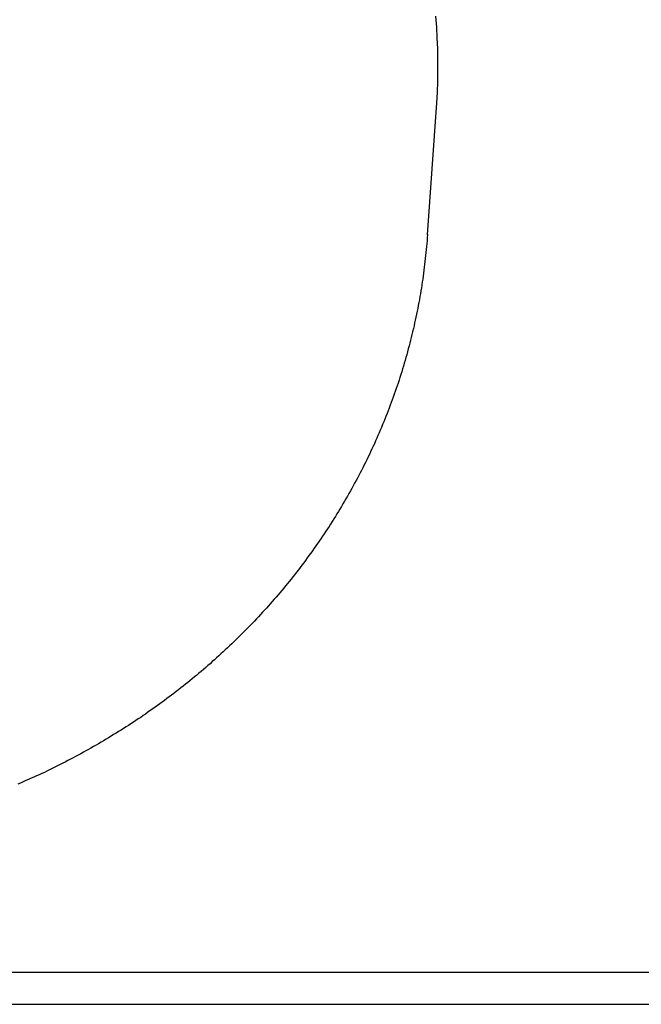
# Model space of a CAD drawing. Extents: x 1107 to 4046, y 937 to 3355.
# Tile 576 of 656: x 2184.56 to 2186.97, y 2682.48 to 2686.29. Entities that reach past the tile are written whole.
import ezdxf

# ---------------------------------------------------------------- set-up
doc = ezdxf.new("R2010")
doc.units = 0
doc.layers.add('KF_VIDA_L___C_REAR', color=7, linetype='CONTINUOUS')

# ---------------------------------------------------------------- blocks, each defined once
blk = doc.blocks.new('KF_VIDA_L___C_REAR')
at = {"layer": 'KF_VIDA_L___C_REAR'}
for p, q in [((-0.840838, 996.243727), (-0.805126, 996.754112)), ((-46.917343, 993.38744), (42.917343, 993.38744)), ((-46.917343, 993.26244), (42.917343, 993.26244))]:
    blk.add_line(p, q, dxfattribs=at)
for points in [[(-0.805126, 996.754, 0), (-0.802609, 996.796, 0), (-0.800934, 996.838, 0), (-0.800101, 996.88, 0), (-0.80011, 996.922, 0), (-0.800963, 996.964, 0), (-0.802658, 997.006, 0), (-0.805195, 997.048, 0), (-0.808573, 997.09, 0)], [(-0.840838, 996.244, 0), (-0.841671, 996.232, 0), (-0.842562, 996.221, 0), (-0.843511, 996.209, 0), (-0.844517, 996.198, 0), (-0.84558, 996.186, 0), (-0.8467, 996.175, 0), (-0.847878, 996.163, 0), (-0.849112, 996.152, 0), (-0.850404, 996.14, 0), (-0.851752, 996.129, 0), (-0.853157, 996.118, 0), (-0.854618, 996.106, 0), (-0.856136, 996.095, 0), (-0.857711, 996.083, 0), (-0.859341, 996.072, 0), (-0.861028, 996.061, 0), (-0.86277, 996.049, 0), (-0.864569, 996.038, 0), (-0.866423, 996.026, 0), (-0.868334, 996.015, 0), (-0.870299, 996.004, 0), (-0.872321, 995.992, 0), (-0.874397, 995.981, 0), (-0.876529, 995.97, 0), (-0.878717, 995.958, 0), (-0.880959, 995.947, 0), (-0.883256, 995.936, 0), (-0.885608, 995.925, 0), (-0.888015, 995.913, 0), (-0.890477, 995.902, 0), (-0.892993, 995.891, 0), (-0.895564, 995.88, 0), (-0.898188, 995.868, 0), (-0.900868, 995.857, 0), (-0.903601, 995.846, 0), (-0.906388, 995.835, 0), (-0.90923, 995.824, 0), (-0.912125, 995.813, 0), (-0.915074, 995.802, 0), (-0.918076, 995.79, 0), (-0.921132, 995.779, 0), (-0.924241, 995.768, 0), (-0.927404, 995.757, 0), (-0.93062, 995.746, 0), (-0.933888, 995.735, 0), (-0.93721, 995.724, 0), (-0.940585, 995.713, 0), (-0.944012, 995.702, 0), (-0.947493, 995.691, 0), (-0.951025, 995.68, 0), (-0.95461, 995.669, 0), (-0.958248, 995.658, 0), (-0.961938, 995.648, 0), (-0.965679, 995.637, 0), (-0.969473, 995.626, 0), (-0.973319, 995.615, 0), (-0.977217, 995.604, 0), (-0.981166, 995.594, 0), (-0.985167, 995.583, 0), (-0.989219, 995.572, 0), (-0.993323, 995.561, 0), (-0.997478, 995.551, 0), (-1.00168, 995.54, 0), (-1.00594, 995.529, 0), (-1.01025, 995.519, 0), (-1.01461, 995.508, 0), (-1.01902, 995.497, 0), (-1.02348, 995.487, 0), (-1.02799, 995.476, 0), (-1.03255, 995.466, 0), (-1.03716, 995.455, 0), (-1.04182, 995.445, 0), (-1.04653, 995.434, 0), (-1.05129, 995.424, 0), (-1.0561, 995.414, 0), (-1.06095, 995.403, 0), (-1.06586, 995.393, 0), (-1.07081, 995.383, 0), (-1.07581, 995.372, 0), (-1.08086, 995.362, 0), (-1.08596, 995.352, 0), (-1.09111, 995.341, 0), (-1.0963, 995.331, 0), (-1.10154, 995.321, 0), (-1.10683, 995.311, 0), (-1.11216, 995.301, 0), (-1.11754, 995.291, 0), (-1.12297, 995.281, 0), (-1.12844, 995.271, 0), (-1.13396, 995.261, 0), (-1.13953, 995.251, 0), (-1.14514, 995.241, 0), (-1.1508, 995.231, 0), (-1.1565, 995.221, 0), (-1.16225, 995.211, 0), (-1.16804, 995.201, 0), (-1.17388, 995.191, 0), (-1.17976, 995.181, 0), (-1.18569, 995.172, 0), (-1.19166, 995.162, 0), (-1.19768, 995.152, 0), (-1.20374, 995.143, 0), (-1.20984, 995.133, 0), (-1.21599, 995.123, 0), (-1.22218, 995.114, 0), (-1.22841, 995.104, 0), (-1.23469, 995.095, 0), (-1.24101, 995.085, 0), (-1.24737, 995.076, 0), (-1.25377, 995.066, 0), (-1.26022, 995.057, 0), (-1.26671, 995.047, 0), (-1.27324, 995.038, 0), (-1.27981, 995.029, 0), (-1.28642, 995.019, 0), (-1.29308, 995.01, 0), (-1.29978, 995.001, 0), (-1.30651, 994.992, 0), (-1.31329, 994.982, 0), (-1.32011, 994.973, 0), (-1.32697, 994.964, 0), (-1.33387, 994.955, 0), (-1.34081, 994.946, 0), (-1.34779, 994.937, 0), (-1.35481, 994.928, 0), (-1.36186, 994.919, 0), (-1.36896, 994.91, 0), (-1.3761, 994.901, 0), (-1.38327, 994.893, 0), (-1.39049, 994.884, 0), (-1.39774, 994.875, 0), (-1.40503, 994.866, 0), (-1.41236, 994.857, 0), (-1.41973, 994.849, 0), (-1.42713, 994.84, 0), (-1.43458, 994.832, 0), (-1.44206, 994.823, 0), (-1.44957, 994.814, 0), (-1.45713, 994.806, 0), (-1.46472, 994.797, 0), (-1.47234, 994.789, 0), (-1.48001, 994.781, 0), (-1.48771, 994.772, 0), (-1.49544, 994.764, 0), (-1.50321, 994.756, 0), (-1.51102, 994.747, 0), (-1.51886, 994.739, 0), (-1.52674, 994.731, 0), (-1.53465, 994.723, 0), (-1.5426, 994.715, 0), (-1.55058, 994.707, 0), (-1.55859, 994.699, 0), (-1.56664, 994.691, 0), (-1.57472, 994.683, 0), (-1.58284, 994.675, 0), (-1.59099, 994.667, 0), (-1.59917, 994.659, 0), (-1.60739, 994.651, 0), (-1.61564, 994.643, 0), (-1.62392, 994.635, 0), (-1.63224, 994.628, 0), (-1.64059, 994.62, 0), (-1.64897, 994.612, 0), (-1.65738, 994.605, 0), (-1.66583, 994.597, 0), (-1.6743, 994.59, 0), (-1.68281, 994.582, 0), (-1.69135, 994.575, 0), (-1.69992, 994.567, 0), (-1.70852, 994.56, 0), (-1.71715, 994.552, 0), (-1.72581, 994.545, 0), (-1.7345, 994.538, 0), (-1.74323, 994.531, 0), (-1.75198, 994.523, 0), (-1.76076, 994.516, 0), (-1.76957, 994.509, 0), (-1.77841, 994.502, 0), (-1.78728, 994.495, 0), (-1.79618, 994.488, 0), (-1.80511, 994.481, 0), (-1.81407, 994.474, 0), (-1.82305, 994.467, 0), (-1.83207, 994.46, 0), (-1.84111, 994.453, 0), (-1.85018, 994.447, 0), (-1.85928, 994.44, 0), (-1.8684, 994.433, 0), (-1.87755, 994.426, 0), (-1.88673, 994.42, 0), (-1.89594, 994.413, 0), (-1.90517, 994.407, 0), (-1.91443, 994.4, 0), (-1.92372, 994.394, 0), (-1.93303, 994.387, 0), (-1.94237, 994.381, 0), (-1.95173, 994.374, 0), (-1.96112, 994.368, 0), (-1.97054, 994.362, 0), (-1.97998, 994.355, 0), (-1.98945, 994.349, 0), (-1.99894, 994.343, 0), (-2.00845, 994.337, 0), (-2.01799, 994.331, 0), (-2.02755, 994.325, 0), (-2.03714, 994.319, 0), (-2.04675, 994.313, 0), (-2.05639, 994.307, 0), (-2.06605, 994.301, 0), (-2.07573, 994.295, 0), (-2.08544, 994.289, 0), (-2.09517, 994.283, 0), (-2.10492, 994.278, 0), (-2.11469, 994.272, 0), (-2.12449, 994.266, 0), (-2.13431, 994.261, 0), (-2.14415, 994.255, 0), (-2.15401, 994.25, 0), (-2.1639, 994.244, 0), (-2.1738, 994.239, 0), (-2.18373, 994.233, 0), (-2.19368, 994.228, 0), (-2.20365, 994.222, 0), (-2.21364, 994.217, 0), (-2.22366, 994.212, 0), (-2.23369, 994.207, 0), (-2.24374, 994.201, 0), (-2.25381, 994.196, 0), (-2.26391, 994.191, 0), (-2.27402, 994.186, 0), (-2.28415, 994.181, 0), (-2.29431, 994.176, 0), (-2.30448, 994.171, 0), (-2.31467, 994.166, 0), (-2.32488, 994.161, 0), (-2.33511, 994.157, 0), (-2.34536, 994.152, 0), (-2.35563, 994.147, 0), (-2.36591, 994.142, 0), (-2.37621, 994.138, 0), (-2.38654, 994.133, 0), (-2.39688, 994.129, 0), (-2.40723, 994.124, 0), (-2.41761, 994.119, 0), (-2.428, 994.115, 0)]]:
    blk.add_polyline3d(points, dxfattribs=at)

msp = doc.modelspace()

# ---------------------------------------------------------------- block references
at = {"layer": 'KF_VIDA_L___C_REAR'}
msp.add_blockref('KF_VIDA_L___C_REAR', (2186.9791, 1689.2132), dxfattribs=at)

doc.saveas('drawing.dxf')
